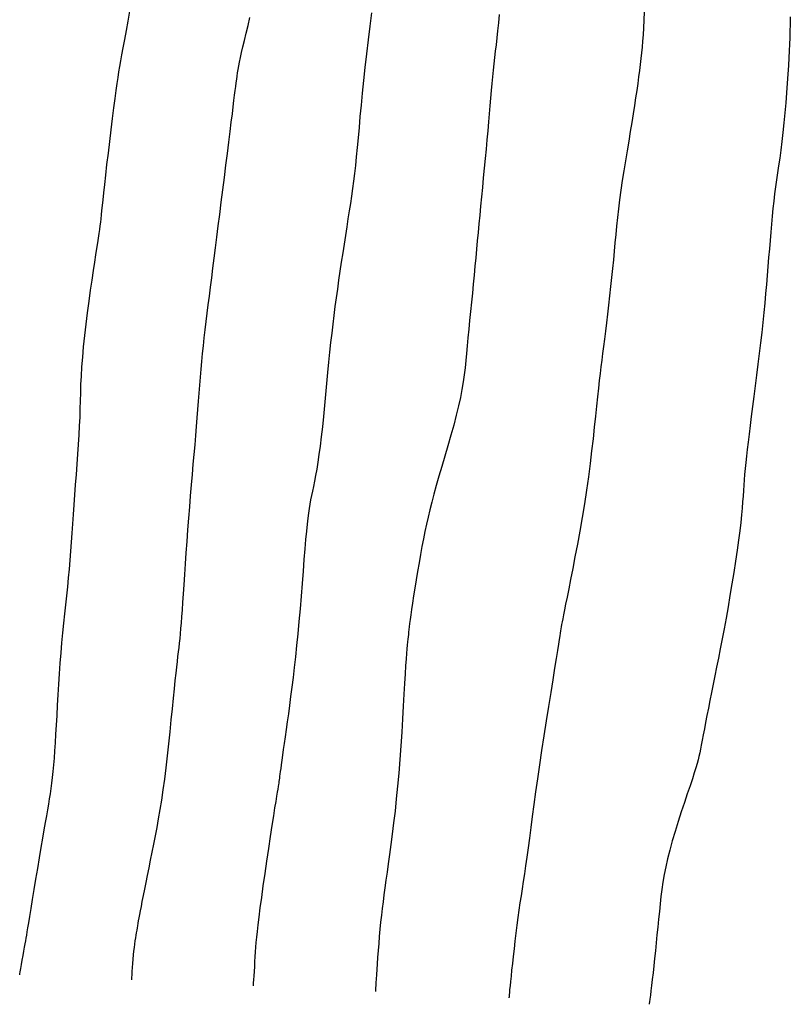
# Model space of a CAD drawing. Header units: millimetres. Extents: x 32690613 to 32693367, y 5343692 to 5344708.
# Tile 558 of 656: x 32692726.93 to 32692732.39, y 5344317.47 to 5344324.45. Entities that reach past the tile are written whole.
import ezdxf

# ---------------------------------------------------------------- set-up
doc = ezdxf.new("R2010")
doc.units = ezdxf.units.MM
doc.header["$LTSCALE"] = 20
for name, color, linetype in [('02-DGM_HL_492.50', 92, 'Continuous'), ('02-DGM_HL_493.00', 102, 'Continuous'), ('02-DGM_HL_493.50', 112, 'Continuous'), ('02-DGM_HL_494.00', 122, 'Continuous'), ('02-DGM_HL_494.50', 132, 'Continuous'), ('02-DGM_HL_495.00', 142, 'Continuous')]:
    doc.layers.add(name, color=color, linetype=linetype)

msp = doc.modelspace()

# ---------------------------------------------------------------- linework, layer by layer
at = {"layer": '02-DGM_HL_492.50', "elevation": 492.5, "flags": 128}
msp.add_lwpolyline([(32692732.3925, 5344324.4673), (32692732.3909, 5344324.4141), (32692732.3895, 5344324.3652), (32692732.3881, 5344324.3187), (32692732.3866, 5344324.2729), (32692732.3847, 5344324.226), (32692732.3824, 5344324.1764), (32692732.3793, 5344324.1222), (32692732.3755, 5344324.0623), (32692732.3709, 5344323.9975), (32692732.3656, 5344323.9292), (32692732.3598, 5344323.8587), (32692732.3534, 5344323.7875), (32692732.3467, 5344323.717), (32692732.3396, 5344323.6486), (32692732.3324, 5344323.5836), (32692732.325, 5344323.523), (32692732.3175, 5344323.4664), (32692732.31, 5344323.4129), (32692732.3026, 5344323.3617), (32692732.2954, 5344323.3119), (32692732.2884, 5344323.2627), (32692732.2817, 5344323.2132), (32692732.2754, 5344323.1625), (32692732.2696, 5344323.1099), (32692732.2641, 5344323.0555), (32692732.2588, 5344322.9994), (32692732.2538, 5344322.9418), (32692732.2489, 5344322.8828), (32692732.2441, 5344322.8225), (32692732.2392, 5344322.7611), (32692732.2341, 5344322.6988), (32692732.2289, 5344322.6356), (32692732.2233, 5344322.5715), (32692732.2175, 5344322.5062), (32692732.2113, 5344322.4397), (32692732.2047, 5344322.3717), (32692732.1976, 5344322.3021), (32692732.1899, 5344322.2308), (32692732.1817, 5344322.1575), (32692732.1729, 5344322.0823), (32692732.1636, 5344322.0058), (32692732.154, 5344321.929), (32692732.1443, 5344321.8528), (32692732.1347, 5344321.778), (32692732.1253, 5344321.7055), (32692732.1163, 5344321.6362), (32692732.108, 5344321.571), (32692732.1003, 5344321.5106), (32692732.0934, 5344321.4546), (32692732.0872, 5344321.4027), (32692732.0816, 5344321.3542), (32692732.0767, 5344321.3088), (32692732.0724, 5344321.266), (32692732.0686, 5344321.2253), (32692732.0654, 5344321.1862), (32692732.0627, 5344321.1482), (32692732.0601, 5344321.1102), (32692732.0576, 5344321.0713), (32692732.0547, 5344321.0303), (32692732.0512, 5344320.9863), (32692732.0468, 5344320.9383), (32692732.0412, 5344320.885), (32692732.0342, 5344320.8256), (32692732.0256, 5344320.7594), (32692732.0155, 5344320.6873), (32692732.0042, 5344320.6106), (32692731.9919, 5344320.5308), (32692731.9788, 5344320.4491), (32692731.9651, 5344320.367), (32692731.9512, 5344320.2858), (32692731.9373, 5344320.2068), (32692731.9234, 5344320.1311), (32692731.9098, 5344320.0588), (32692731.8965, 5344319.9895), (32692731.8834, 5344319.923), (32692731.8706, 5344319.8591), (32692731.8582, 5344319.7974), (32692731.8461, 5344319.7378), (32692731.8344, 5344319.6799), (32692731.8231, 5344319.6236), (32692731.8123, 5344319.5693), (32692731.8021, 5344319.5172), (32692731.7925, 5344319.468), (32692731.7836, 5344319.422), (32692731.7754, 5344319.3795), (32692731.768, 5344319.3412), (32692731.7615, 5344319.3073), (32692731.7558, 5344319.2779), (32692731.7506, 5344319.2518), (32692731.7453, 5344319.2272), (32692731.7393, 5344319.2025), (32692731.7322, 5344319.176), (32692731.7234, 5344319.1459), (32692731.7124, 5344319.1107), (32692731.6987, 5344319.0686), (32692731.682, 5344319.0185), (32692731.6628, 5344318.9614), (32692731.6419, 5344318.899), (32692731.62, 5344318.8328), (32692731.598, 5344318.7645), (32692731.5765, 5344318.6957), (32692731.5564, 5344318.628), (32692731.5383, 5344318.5629), (32692731.523, 5344318.5017), (32692731.5101, 5344318.444), (32692731.4994, 5344318.3891), (32692731.4905, 5344318.3361), (32692731.4829, 5344318.2843), (32692731.4764, 5344318.2329), (32692731.4705, 5344318.1811), (32692731.4649, 5344318.1282), (32692731.4594, 5344318.0736), (32692731.4537, 5344318.0178), (32692731.4481, 5344317.9613), (32692731.4424, 5344317.9049), (32692731.4368, 5344317.8492), (32692731.4312, 5344317.7948), (32692731.4257, 5344317.7425), (32692731.4202, 5344317.6927), (32692731.4149, 5344317.6463), (32692731.4098, 5344317.6039), (32692731.4051, 5344317.5661), (32692731.401, 5344317.5336), (32692731.3975, 5344317.507), (32692731.3948, 5344317.4872), (32692731.3931, 5344317.4746), (32692731.3925, 5344317.47)], dxfattribs=at)
at = {"layer": '02-DGM_HL_493.00', "elevation": 493, "flags": 128}
msp.add_lwpolyline([(32692730.4014, 5344317.5166), (32692730.4016, 5344317.5191), (32692730.4022, 5344317.5258), (32692730.4033, 5344317.5371), (32692730.4048, 5344317.5531), (32692730.4068, 5344317.574), (32692730.4094, 5344317.6), (32692730.4126, 5344317.6314), (32692730.4164, 5344317.6684), (32692730.4208, 5344317.7109), (32692730.4259, 5344317.7581), (32692730.4315, 5344317.8091), (32692730.4376, 5344317.8628), (32692730.4441, 5344317.9182), (32692730.4508, 5344317.9743), (32692730.4578, 5344318.0301), (32692730.465, 5344318.0846), (32692730.4723, 5344318.1371), (32692730.4797, 5344318.1882), (32692730.4873, 5344318.2386), (32692730.495, 5344318.2894), (32692730.5029, 5344318.3413), (32692730.5111, 5344318.3953), (32692730.5195, 5344318.4522), (32692730.5282, 5344318.5129), (32692730.5372, 5344318.5781), (32692730.5466, 5344318.648), (32692730.5566, 5344318.7226), (32692730.5672, 5344318.8019), (32692730.5785, 5344318.8859), (32692730.5907, 5344318.9746), (32692730.6039, 5344319.0681), (32692730.6181, 5344319.1662), (32692730.6334, 5344319.2687), (32692730.6495, 5344319.3736), (32692730.6659, 5344319.4785), (32692730.6821, 5344319.581), (32692730.6977, 5344319.6789), (32692730.7123, 5344319.7697), (32692730.7253, 5344319.851), (32692730.7365, 5344319.9206), (32692730.7454, 5344319.9769), (32692730.7522, 5344320.021), (32692730.7574, 5344320.055), (32692730.7614, 5344320.081), (32692730.7644, 5344320.1009), (32692730.7668, 5344320.1169), (32692730.769, 5344320.1308), (32692730.7715, 5344320.1448), (32692730.7744, 5344320.1607), (32692730.7781, 5344320.1796), (32692730.7826, 5344320.2026), (32692730.7882, 5344320.2306), (32692730.7951, 5344320.2647), (32692730.8034, 5344320.3059), (32692730.8132, 5344320.355), (32692730.8249, 5344320.4132), (32692730.8384, 5344320.481), (32692730.8535, 5344320.5574), (32692730.8696, 5344320.6408), (32692730.8864, 5344320.7299), (32692730.9034, 5344320.8231), (32692730.9201, 5344320.919), (32692730.9362, 5344321.0162), (32692730.9512, 5344321.113), (32692730.9647, 5344321.2083), (32692730.9769, 5344321.3012), (32692730.9877, 5344321.3912), (32692730.9975, 5344321.4776), (32692731.0064, 5344321.5598), (32692731.0144, 5344321.6373), (32692731.0218, 5344321.7093), (32692731.0286, 5344321.7753), (32692731.0351, 5344321.8351), (32692731.0412, 5344321.8895), (32692731.0473, 5344321.9401), (32692731.0532, 5344321.9882), (32692731.0592, 5344322.0352), (32692731.0653, 5344322.0825), (32692731.0716, 5344322.1314), (32692731.0782, 5344322.1833), (32692731.0852, 5344322.2392), (32692731.0926, 5344322.2987), (32692731.1, 5344322.361), (32692731.1076, 5344322.4252), (32692731.115, 5344322.4905), (32692731.1222, 5344322.5561), (32692731.1291, 5344322.6212), (32692731.1355, 5344322.6849), (32692731.1414, 5344322.7467), (32692731.1469, 5344322.807), (32692731.1523, 5344322.8664), (32692731.1578, 5344322.9254), (32692731.1635, 5344322.9848), (32692731.1699, 5344323.0452), (32692731.177, 5344323.1072), (32692731.1851, 5344323.1714), (32692731.1943, 5344323.2383), (32692731.2045, 5344323.3072), (32692731.2155, 5344323.3774), (32692731.2269, 5344323.448), (32692731.2385, 5344323.5183), (32692731.25, 5344323.5875), (32692731.2613, 5344323.6548), (32692731.2719, 5344323.7194), (32692731.2818, 5344323.7806), (32692731.2908, 5344323.8386), (32692731.2992, 5344323.8934), (32692731.3068, 5344323.9455), (32692731.3139, 5344323.9949), (32692731.3203, 5344324.042), (32692731.3262, 5344324.0869), (32692731.3316, 5344324.1298), (32692731.3365, 5344324.1712), (32692731.341, 5344324.2119), (32692731.3451, 5344324.253), (32692731.3488, 5344324.2956), (32692731.352, 5344324.3408), (32692731.3548, 5344324.3897), (32692731.3573, 5344324.4433), (32692731.3593, 5344324.5026)], dxfattribs=at)
at = {"layer": '02-DGM_HL_493.50', "elevation": 493.5, "flags": 128}
msp.add_lwpolyline([(32692730.3303, 5344324.4841), (32692730.3247, 5344324.4241), (32692730.3191, 5344324.3691), (32692730.3135, 5344324.318), (32692730.308, 5344324.27), (32692730.3026, 5344324.2241), (32692730.2974, 5344324.1794), (32692730.2923, 5344324.1349), (32692730.2875, 5344324.0898), (32692730.2829, 5344324.0432), (32692730.2784, 5344323.9948), (32692730.274, 5344323.9446), (32692730.2696, 5344323.8923), (32692730.265, 5344323.838), (32692730.2603, 5344323.7814), (32692730.2552, 5344323.7224), (32692730.2498, 5344323.6609), (32692730.2439, 5344323.5969), (32692730.2377, 5344323.5309), (32692730.2312, 5344323.4635), (32692730.2245, 5344323.3952), (32692730.2177, 5344323.3268), (32692730.211, 5344323.2587), (32692730.2044, 5344323.1916), (32692730.1981, 5344323.1261), (32692730.1921, 5344323.0626), (32692730.1864, 5344323.0007), (32692730.1808, 5344322.9401), (32692730.1753, 5344322.8802), (32692730.1699, 5344322.8205), (32692730.1644, 5344322.7605), (32692730.1587, 5344322.6998), (32692730.1528, 5344322.6378), (32692730.1465, 5344322.5743), (32692730.1401, 5344322.5096), (32692730.1336, 5344322.4446), (32692730.127, 5344322.3798), (32692730.1206, 5344322.3159), (32692730.1144, 5344322.2536), (32692730.1086, 5344322.1935), (32692730.1032, 5344322.1364), (32692730.0983, 5344322.0826), (32692730.0935, 5344322.0311), (32692730.0884, 5344321.9811), (32692730.0825, 5344321.9311), (32692730.0754, 5344321.8803), (32692730.0667, 5344321.8273), (32692730.056, 5344321.7711), (32692730.0426, 5344321.7105), (32692730.0265, 5344321.6449), (32692730.0081, 5344321.5751), (32692729.988, 5344321.5025), (32692729.9669, 5344321.4286), (32692729.9453, 5344321.3545), (32692729.9239, 5344321.2818), (32692729.9035, 5344321.2117), (32692729.8845, 5344321.1456), (32692729.8675, 5344321.0845), (32692729.8523, 5344321.0277), (32692729.8387, 5344320.9741), (32692729.8263, 5344320.9225), (32692729.8149, 5344320.8719), (32692729.8041, 5344320.8212), (32692729.7937, 5344320.7691), (32692729.7834, 5344320.7148), (32692729.7728, 5344320.6574), (32692729.7623, 5344320.5978), (32692729.7519, 5344320.5373), (32692729.7418, 5344320.4774), (32692729.7323, 5344320.4191), (32692729.7235, 5344320.3639), (32692729.7156, 5344320.3131), (32692729.7088, 5344320.2679), (32692729.7032, 5344320.2292), (32692729.6987, 5344320.1966), (32692729.6952, 5344320.1691), (32692729.6924, 5344320.1456), (32692729.6902, 5344320.1254), (32692729.6883, 5344320.1073), (32692729.6867, 5344320.0906), (32692729.685, 5344320.0742), (32692729.6831, 5344320.0571), (32692729.6811, 5344320.0381), (32692729.6788, 5344320.016), (32692729.6763, 5344319.9893), (32692729.6736, 5344319.9569), (32692729.6705, 5344319.9175), (32692729.6672, 5344319.8697), (32692729.6636, 5344319.8122), (32692729.6597, 5344319.7444), (32692729.6554, 5344319.6673), (32692729.6507, 5344319.5828), (32692729.6456, 5344319.4925), (32692729.6398, 5344319.3982), (32692729.6335, 5344319.3016), (32692729.6266, 5344319.2044), (32692729.6189, 5344319.1085), (32692729.6106, 5344319.0151), (32692729.6016, 5344318.925), (32692729.5923, 5344318.8383), (32692729.5826, 5344318.7553), (32692729.5729, 5344318.6763), (32692729.5633, 5344318.6016), (32692729.5538, 5344318.5314), (32692729.5448, 5344318.466), (32692729.5363, 5344318.4055), (32692729.5284, 5344318.3493), (32692729.521, 5344318.2964), (32692729.514, 5344318.246), (32692729.5075, 5344318.1973), (32692729.5014, 5344318.1494), (32692729.4958, 5344318.1015), (32692729.4905, 5344318.0526), (32692729.4855, 5344318.0024), (32692729.481, 5344317.9513), (32692729.4767, 5344317.9003), (32692729.4728, 5344317.8504), (32692729.4693, 5344317.8025), (32692729.4662, 5344317.7575), (32692729.4634, 5344317.7164), (32692729.461, 5344317.6801), (32692729.459, 5344317.6493), (32692729.4573, 5344317.6239), (32692729.4559, 5344317.6034), (32692729.4549, 5344317.5874), (32692729.4541, 5344317.5757), (32692729.4536, 5344317.5676), (32692729.4533, 5344317.563), (32692729.4532, 5344317.5612)], dxfattribs=at)
at = {"layer": '02-DGM_HL_494.00', "elevation": 494, "flags": 128}
msp.add_lwpolyline([(32692729.4266, 5344324.4966), (32692729.4138, 5344324.4011), (32692729.4013, 5344324.3035), (32692729.3893, 5344324.2056), (32692729.3782, 5344324.1095), (32692729.3683, 5344324.0168), (32692729.3594, 5344323.9277), (32692729.3514, 5344323.8424), (32692729.3441, 5344323.7609), (32692729.3373, 5344323.6835), (32692729.3309, 5344323.6101), (32692729.3246, 5344323.5409), (32692729.3183, 5344323.4759), (32692729.3119, 5344323.4152), (32692729.3053, 5344323.3579), (32692729.2984, 5344323.3031), (32692729.2912, 5344323.2501), (32692729.2837, 5344323.1978), (32692729.2759, 5344323.1455), (32692729.2677, 5344323.0921), (32692729.2591, 5344323.0369), (32692729.2501, 5344322.9791), (32692729.2408, 5344322.9191), (32692729.2313, 5344322.8572), (32692729.2216, 5344322.7941), (32692729.212, 5344322.7302), (32692729.2024, 5344322.6659), (32692729.193, 5344322.6019), (32692729.184, 5344322.5385), (32692729.1753, 5344322.4761), (32692729.1671, 5344322.4142), (32692729.1591, 5344322.3523), (32692729.1513, 5344322.2898), (32692729.1438, 5344322.226), (32692729.1364, 5344322.1603), (32692729.1292, 5344322.0922), (32692729.1219, 5344322.021), (32692729.1147, 5344321.9465), (32692729.1074, 5344321.8695), (32692729.1001, 5344321.7914), (32692729.0927, 5344321.7132), (32692729.0852, 5344321.6363), (32692729.0776, 5344321.5619), (32692729.0698, 5344321.4912), (32692729.0619, 5344321.4255), (32692729.0538, 5344321.3656), (32692729.0456, 5344321.3114), (32692729.0375, 5344321.2623), (32692729.0294, 5344321.2177), (32692729.0216, 5344321.1772), (32692729.0141, 5344321.1402), (32692729.007, 5344321.1061), (32692729.0005, 5344321.0745), (32692728.9945, 5344321.0446), (32692728.989, 5344321.0151), (32692728.9839, 5344320.9845), (32692728.979, 5344320.9514), (32692728.9742, 5344320.9143), (32692728.9694, 5344320.8717), (32692728.9645, 5344320.8221), (32692728.9592, 5344320.764), (32692728.9535, 5344320.6966), (32692728.9474, 5344320.621), (32692728.941, 5344320.539), (32692728.9342, 5344320.4524), (32692728.927, 5344320.363), (32692728.9196, 5344320.2725), (32692728.9118, 5344320.1827), (32692728.9038, 5344320.0953), (32692728.8956, 5344320.0119), (32692728.8872, 5344319.9325), (32692728.8787, 5344319.8568), (32692728.8702, 5344319.7848), (32692728.8616, 5344319.7162), (32692728.8531, 5344319.6508), (32692728.8448, 5344319.5883), (32692728.8366, 5344319.5286), (32692728.8287, 5344319.4716), (32692728.8211, 5344319.4173), (32692728.8139, 5344319.3662), (32692728.8071, 5344319.3186), (32692728.8009, 5344319.2746), (32692728.7952, 5344319.2347), (32692728.7902, 5344319.1991), (32692728.7859, 5344319.1681), (32692728.7823, 5344319.1419), (32692728.7794, 5344319.1199), (32692728.777, 5344319.1014), (32692728.7751, 5344319.0858), (32692728.7734, 5344319.0723), (32692728.7718, 5344319.0603), (32692728.7703, 5344319.0492), (32692728.7686, 5344319.0382), (32692728.7667, 5344319.0265), (32692728.7644, 5344319.0127), (32692728.7614, 5344318.9954), (32692728.7577, 5344318.9732), (32692728.7529, 5344318.9445), (32692728.747, 5344318.9078), (32692728.7396, 5344318.8617), (32692728.7307, 5344318.8048), (32692728.7202, 5344318.7361), (32692728.7083, 5344318.658), (32692728.6956, 5344318.5733), (32692728.6825, 5344318.4849), (32692728.6695, 5344318.3958), (32692728.6569, 5344318.3087), (32692728.6454, 5344318.2267), (32692728.6353, 5344318.1525), (32692728.627, 5344318.0884), (32692728.6203, 5344318.0336), (32692728.615, 5344317.9863), (32692728.6108, 5344317.945), (32692728.6075, 5344317.9081), (32692728.6048, 5344317.8739), (32692728.6025, 5344317.8409), (32692728.6004, 5344317.8074), (32692728.5981, 5344317.7724), (32692728.5958, 5344317.737), (32692728.5936, 5344317.7026), (32692728.5916, 5344317.6709), (32692728.5898, 5344317.6434), (32692728.5885, 5344317.6217), (32692728.5875, 5344317.6073), (32692728.5872, 5344317.602)], dxfattribs=at)
at = {"layer": '02-DGM_HL_494.50', "elevation": 494.5, "flags": 128}
msp.add_lwpolyline([(32692727.7275, 5344317.6424), (32692727.7278, 5344317.6472), (32692727.7285, 5344317.6598), (32692727.7296, 5344317.6788), (32692727.7311, 5344317.7027), (32692727.7329, 5344317.7303), (32692727.735, 5344317.7599), (32692727.7374, 5344317.7902), (32692727.7401, 5344317.8199), (32692727.743, 5344317.8476), (32692727.746, 5344317.8733), (32692727.7491, 5344317.8972), (32692727.7523, 5344317.9194), (32692727.7555, 5344317.9401), (32692727.7586, 5344317.9594), (32692727.7617, 5344317.9776), (32692727.7647, 5344317.9947), (32692727.7675, 5344318.011), (32692727.7702, 5344318.0271), (32692727.7731, 5344318.0439), (32692727.7763, 5344318.0621), (32692727.78, 5344318.0824), (32692727.7843, 5344318.1055), (32692727.7893, 5344318.1323), (32692727.7953, 5344318.1635), (32692727.8023, 5344318.1996), (32692727.8103, 5344318.2402), (32692727.8192, 5344318.2849), (32692727.8288, 5344318.3329), (32692727.839, 5344318.3839), (32692727.8496, 5344318.4371), (32692727.8607, 5344318.492), (32692727.8719, 5344318.5482), (32692727.8834, 5344318.605), (32692727.8948, 5344318.663), (32692727.9063, 5344318.7227), (32692727.9176, 5344318.7847), (32692727.9289, 5344318.8494), (32692727.94, 5344318.9174), (32692727.9508, 5344318.9893), (32692727.9613, 5344319.0657), (32692727.9714, 5344319.1466), (32692727.9812, 5344319.2308), (32692727.9905, 5344319.3164), (32692727.9993, 5344319.4018), (32692728.0076, 5344319.4853), (32692728.0155, 5344319.5649), (32692728.0227, 5344319.6391), (32692728.0294, 5344319.7061), (32692728.0355, 5344319.7647), (32692728.041, 5344319.8155), (32692728.0461, 5344319.8599), (32692728.0507, 5344319.8991), (32692728.0549, 5344319.9345), (32692728.0589, 5344319.9672), (32692728.0626, 5344319.9985), (32692728.066, 5344320.0297), (32692728.0694, 5344320.062), (32692728.0727, 5344320.0961), (32692728.0759, 5344320.1327), (32692728.0792, 5344320.1725), (32692728.0827, 5344320.2163), (32692728.0863, 5344320.2646), (32692728.0901, 5344320.3181), (32692728.0942, 5344320.3777), (32692728.0987, 5344320.4435), (32692728.1035, 5344320.5149), (32692728.1086, 5344320.5906), (32692728.114, 5344320.6696), (32692728.1196, 5344320.7507), (32692728.1255, 5344320.8329), (32692728.1315, 5344320.9149), (32692728.1378, 5344320.9957), (32692728.1442, 5344321.0744), (32692728.1506, 5344321.1507), (32692728.1571, 5344321.2248), (32692728.1635, 5344321.2967), (32692728.1697, 5344321.3665), (32692728.1757, 5344321.4342), (32692728.1814, 5344321.4999), (32692728.1868, 5344321.5636), (32692728.1917, 5344321.6254), (32692728.1963, 5344321.6856), (32692728.2007, 5344321.7444), (32692728.205, 5344321.8019), (32692728.2092, 5344321.8586), (32692728.2136, 5344321.9146), (32692728.2183, 5344321.9702), (32692728.2233, 5344322.0256), (32692728.2287, 5344322.081), (32692728.2346, 5344322.1368), (32692728.2408, 5344322.193), (32692728.2475, 5344322.25), (32692728.2545, 5344322.3079), (32692728.2618, 5344322.3669), (32692728.2694, 5344322.4274), (32692728.2772, 5344322.4893), (32692728.2853, 5344322.5531), (32692728.2936, 5344322.6189), (32692728.3023, 5344322.687), (32692728.3112, 5344322.7574), (32692728.3205, 5344322.8305), (32692728.3301, 5344322.9065), (32692728.3401, 5344322.9856), (32692728.3505, 5344323.0679), (32692728.3614, 5344323.1534), (32692728.3725, 5344323.2409), (32692728.3836, 5344323.3289), (32692728.3946, 5344323.4157), (32692728.4052, 5344323.4999), (32692728.4152, 5344323.5799), (32692728.4245, 5344323.6541), (32692728.4328, 5344323.7211), (32692728.4401, 5344323.7797), (32692728.4463, 5344323.8305), (32692728.4516, 5344323.8744), (32692728.4562, 5344323.9124), (32692728.4603, 5344323.9455), (32692728.464, 5344323.9747), (32692728.4674, 5344324.0008), (32692728.4707, 5344324.025), (32692728.474, 5344324.048), (32692728.4776, 5344324.0709), (32692728.4816, 5344324.0946), (32692728.4863, 5344324.1198), (32692728.4918, 5344324.1475), (32692728.4983, 5344324.1786), (32692728.506, 5344324.214), (32692728.5152, 5344324.2545), (32692728.526, 5344324.3007), (32692728.538, 5344324.3518), (32692728.551, 5344324.4065), (32692728.5646, 5344324.4636)], dxfattribs=at)
at = {"layer": '02-DGM_HL_495.00', "elevation": 495, "flags": 128}
msp.add_lwpolyline([(32692726.9336, 5344317.6798), (32692726.9346, 5344317.6856), (32692726.9374, 5344317.7008), (32692726.9414, 5344317.7234), (32692726.9464, 5344317.7513), (32692726.9519, 5344317.7825), (32692726.9577, 5344317.8147), (32692726.9632, 5344317.846), (32692726.9683, 5344317.8743), (32692726.9725, 5344317.8981), (32692726.9762, 5344317.9189), (32692726.9796, 5344317.9386), (32692726.9832, 5344317.9593), (32692726.9872, 5344317.983), (32692726.9919, 5344318.0118), (32692726.9978, 5344318.0476), (32692727.0052, 5344318.0926), (32692727.0143, 5344318.148), (32692727.0248, 5344318.2121), (32692727.0363, 5344318.2826), (32692727.0486, 5344318.3572), (32692727.0612, 5344318.4333), (32692727.0737, 5344318.5086), (32692727.0858, 5344318.5807), (32692727.0972, 5344318.6473), (32692727.1075, 5344318.7065), (32692727.1167, 5344318.7589), (32692727.125, 5344318.8057), (32692727.1325, 5344318.8482), (32692727.1393, 5344318.8876), (32692727.1455, 5344318.9249), (32692727.1511, 5344318.9615), (32692727.1564, 5344318.9985), (32692727.1614, 5344319.0371), (32692727.1661, 5344319.0776), (32692727.1705, 5344319.1205), (32692727.1748, 5344319.1662), (32692727.179, 5344319.215), (32692727.183, 5344319.2673), (32692727.1869, 5344319.3234), (32692727.1907, 5344319.3839), (32692727.1946, 5344319.4488), (32692727.1984, 5344319.5174), (32692727.2024, 5344319.589), (32692727.2066, 5344319.6627), (32692727.211, 5344319.7375), (32692727.2158, 5344319.8128), (32692727.221, 5344319.8876), (32692727.2268, 5344319.961), (32692727.233, 5344320.0325), (32692727.2397, 5344320.102), (32692727.2466, 5344320.1698), (32692727.2537, 5344320.2362), (32692727.2607, 5344320.3013), (32692727.2676, 5344320.3655), (32692727.2742, 5344320.4289), (32692727.2804, 5344320.4918), (32692727.2859, 5344320.5545), (32692727.291, 5344320.6173), (32692727.2958, 5344320.6803), (32692727.3003, 5344320.7439), (32692727.3048, 5344320.8084), (32692727.3093, 5344320.874), (32692727.3139, 5344320.9411), (32692727.3189, 5344321.0098), (32692727.3242, 5344321.0804), (32692727.3297, 5344321.1522), (32692727.3353, 5344321.2245), (32692727.3408, 5344321.2968), (32692727.3461, 5344321.3681), (32692727.3508, 5344321.4378), (32692727.355, 5344321.5052), (32692727.3583, 5344321.5697), (32692727.3608, 5344321.6307), (32692727.3626, 5344321.6891), (32692727.3642, 5344321.7463), (32692727.3658, 5344321.8034), (32692727.3678, 5344321.8616), (32692727.3705, 5344321.9222), (32692727.3744, 5344321.9863), (32692727.3797, 5344322.0552), (32692727.3866, 5344322.1297), (32692727.395, 5344322.2083), (32692727.4045, 5344322.2894), (32692727.4147, 5344322.3711), (32692727.4254, 5344322.4518), (32692727.4361, 5344322.5296), (32692727.4465, 5344322.6027), (32692727.4562, 5344322.6694), (32692727.4651, 5344322.7284), (32692727.473, 5344322.7801), (32692727.4801, 5344322.8253), (32692727.4864, 5344322.865), (32692727.4919, 5344322.9), (32692727.4967, 5344322.9313), (32692727.5009, 5344322.9596), (32692727.5046, 5344322.986), (32692727.5077, 5344323.0114), (32692727.5106, 5344323.037), (32692727.5134, 5344323.0645), (32692727.5165, 5344323.0951), (32692727.52, 5344323.1304), (32692727.5242, 5344323.1718), (32692727.5294, 5344323.2207), (32692727.5357, 5344323.2786), (32692727.5433, 5344323.3462), (32692727.552, 5344323.4215), (32692727.5615, 5344323.502), (32692727.5715, 5344323.585), (32692727.5816, 5344323.6679), (32692727.5916, 5344323.7481), (32692727.601, 5344323.8228), (32692727.6097, 5344323.8896), (32692727.6174, 5344323.9466), (32692727.6242, 5344323.9954), (32692727.6306, 5344324.0383), (32692727.6369, 5344324.0777), (32692727.6434, 5344324.1161), (32692727.6504, 5344324.1558), (32692727.6582, 5344324.1992), (32692727.6672, 5344324.2487), (32692727.6776, 5344324.306), (32692727.6892, 5344324.3696), (32692727.7015, 5344324.4375), (32692727.7142, 5344324.5075)], dxfattribs=at)

doc.saveas('drawing.dxf')
